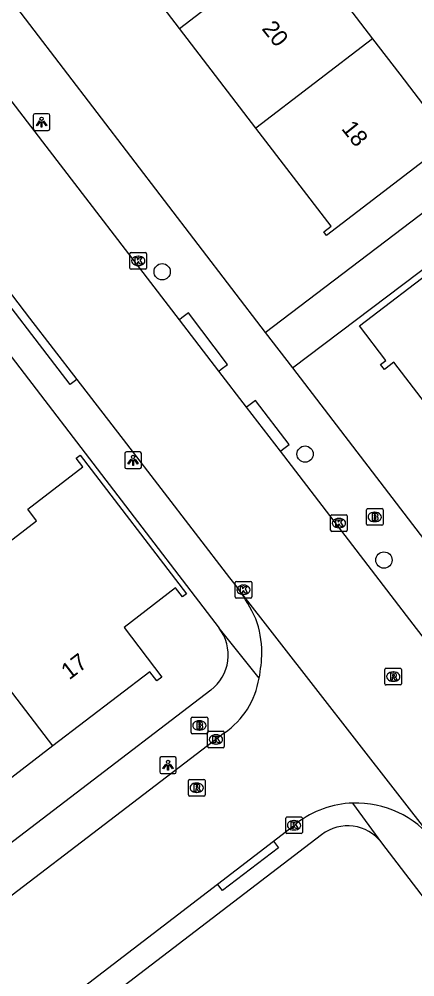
# Model space of a CAD drawing. Extents: x 159353 to 160616, y 385893 to 387321.
# Drawn here: x 160268.9 to 160292.6, y 386545.2 to 386602.6 of the extents above; entities that cross this region are included whole.
import ezdxf

# ---------------------------------------------------------------- set-up
doc = ezdxf.new("R2010")
doc.units = 0
for name, color, linetype in [('IMGEO_Boom', 7, 'Continuous'), ('IMGEO_Brandkraan', 7, 'Continuous'), ('IMGEO_Kolk', 7, 'Continuous'), ('IMGEO_Lichtpunt', 7, 'Continuous'), ('IMGEO_Pand', 7, 'Continuous'), ('IMGEO_Pand_nummerreeks', 7, 'Continuous'), ('IMGEO_Rijbaan_lokaal_open', 7, 'Continuous'), ('IMGEO_Rioolput', 7, 'Continuous'), ('IMGEO_Voetpad_open', 7, 'Continuous')]:
    doc.layers.add(name, color=color, linetype=linetype)

msp = doc.modelspace()

# ---------------------------------------------------------------- linework, layer by layer
at = {"layer": 'IMGEO_Boom'}
for centre in [(160277.453, 386587.443), (160286.03, 386576.509), (160290.761, 386570.155)]:
    msp.add_circle(centre, 0.489, dxfattribs=at)
at = {"layer": 'IMGEO_Brandkraan'}
for p, q in [((160289.707, 386572.313), (160289.707, 386573.165)), ((160289.782, 386573.239), (160290.634, 386573.239)), ((160290.195, 386573.019), (160290.22, 386573.019)), ((160290.708, 386573.165), (160290.708, 386572.313)), ((160290.218, 386572.459), (160290.193, 386572.459)), ((160290.634, 386572.239), (160289.782, 386572.239)), ((160279.185, 386559.812), (160279.185, 386560.664)), ((160279.26, 386560.738), (160280.112, 386560.738)), ((160279.673, 386560.518), (160279.698, 386560.518)), ((160280.186, 386560.664), (160280.186, 386559.812)), ((160279.696, 386559.958), (160279.671, 386559.958)), ((160280.112, 386559.738), (160279.26, 386559.738))]:
    msp.add_line(p, q, dxfattribs=at)
for points in [[(160289.707, 386572.313), (160289.707, 386573.165)], [(160289.782, 386573.239), (160290.634, 386573.239)], [(160290.708, 386573.165), (160290.708, 386572.313)], [(160290.055, 386572.939), (160290.055, 386572.539), (160290.268, 386572.539)], [(160290.286, 386572.939), (160290.055, 386572.939)], [(160290.234, 386572.858), (160290.18, 386572.858), (160290.18, 386572.782)], [(160290.18, 386572.782), (160290.233, 386572.782)], [(160290.242, 386572.706), (160290.18, 386572.706), (160290.18, 386572.625)], [(160290.18, 386572.625), (160290.242, 386572.625)], [(160290.634, 386572.239), (160289.782, 386572.239)], [(160279.185, 386559.812), (160279.185, 386560.664)], [(160279.26, 386560.738), (160280.112, 386560.738)], [(160279.533, 386560.438), (160279.533, 386560.038), (160279.746, 386560.038)], [(160279.764, 386560.438), (160279.533, 386560.438)], [(160279.712, 386560.357), (160279.658, 386560.357), (160279.658, 386560.281)], [(160280.186, 386560.664), (160280.186, 386559.812)], [(160279.658, 386560.281), (160279.711, 386560.281)], [(160279.72, 386560.205), (160279.658, 386560.205), (160279.658, 386560.124)], [(160279.658, 386560.124), (160279.72, 386560.124)], [(160280.112, 386559.738), (160279.26, 386559.738)]]:
    msp.add_lwpolyline(points, dxfattribs=at)
for centre, radius, start, end in [((160289.784, 386573.163), 0.0765, 91.55205, 178.44795), ((160289.784, 386573.163), 0.0765, 91.55205, 178.44795), ((160290.632, 386573.163), 0.0765, 1.55205, 88.44795), ((160290.632, 386573.163), 0.0765, 1.55205, 88.44795), ((160290.235, 386572.82), 0.0379, 267.82845, 90.93552), ((160290.243, 386572.665), 0.0404, 269.87594, 90.50774), ((160290.274, 386572.79), 0.251, 268.66757, 293.53466), ((160290.29, 386572.794), 0.145, 59.4692, 91.53667), ((160290.315, 386572.841), 0.0922, 285.51372, 58.15012), ((160290.32, 386572.649), 0.105, 301.31148, 78.98903), ((160289.784, 386572.315), 0.0765, 181.55205, 268.44795), ((160289.784, 386572.315), 0.0765, 181.55205, 268.44795), ((160290.632, 386572.315), 0.0765, 271.55205, 358.44795), ((160290.632, 386572.315), 0.0765, 271.55205, 358.44795), ((160279.262, 386560.662), 0.0765, 91.55205, 178.44795), ((160279.262, 386560.662), 0.0765, 91.55205, 178.44795), ((160279.713, 386560.319), 0.0379, 267.82845, 90.93552), ((160279.768, 386560.293), 0.145, 59.4692, 91.53667), ((160279.793, 386560.34), 0.0922, 285.51372, 58.15012), ((160280.11, 386560.662), 0.0765, 1.55205, 88.44795), ((160280.11, 386560.662), 0.0765, 1.55205, 88.44795), ((160279.262, 386559.814), 0.0765, 181.55205, 268.44795), ((160279.262, 386559.814), 0.0765, 181.55205, 268.44795), ((160279.721, 386560.164), 0.0404, 269.87594, 90.50774), ((160279.752, 386560.289), 0.251, 268.66757, 293.53466), ((160279.798, 386560.148), 0.105, 301.31148, 78.98903), ((160280.11, 386559.814), 0.0765, 271.55205, 358.44795), ((160280.11, 386559.814), 0.0765, 271.55205, 358.44795)]:
    msp.add_arc(centre, radius, start, end, dxfattribs=at)
for centre, major_axis, ratio, start_param, end_param in [((160290.194, 386572.739), (-0.387, 0.002), 0.722429, 4.712389, 7.853982), ((160290.219, 386572.739), (-0.39, 0.002), 0.717154, 1.570796, 4.712389), ((160279.672, 386560.238), (-0.387, 0.002), 0.722429, 4.712389, 7.853982), ((160279.697, 386560.238), (-0.39, 0.002), 0.717154, 1.570796, 4.712389)]:
    msp.add_ellipse(centre, major_axis=major_axis, ratio=ratio, start_param=start_param, end_param=end_param, dxfattribs=at)
at = {"layer": 'IMGEO_Kolk'}
for p, q in [((160275.52, 386587.669), (160275.52, 386588.521)), ((160275.595, 386588.595), (160276.447, 386588.595)), ((160276.521, 386588.521), (160276.521, 386587.669)), ((160276.008, 386588.375), (160276.033, 386588.375)), ((160276.447, 386587.595), (160275.595, 386587.595)), ((160276.031, 386587.815), (160276.006, 386587.815)), ((160287.562, 386571.947), (160287.562, 386572.799)), ((160287.637, 386572.873), (160288.489, 386572.873)), ((160288.05, 386572.653), (160288.075, 386572.653)), ((160288.563, 386572.799), (160288.563, 386571.947)), ((160288.489, 386571.873), (160287.637, 386571.873)), ((160288.073, 386572.093), (160288.048, 386572.093)), ((160281.832, 386567.95), (160281.832, 386568.802)), ((160281.907, 386568.876), (160282.759, 386568.876)), ((160282.32, 386568.656), (160282.345, 386568.656)), ((160282.833, 386568.802), (160282.833, 386567.95)), ((160282.759, 386567.876), (160281.907, 386567.876)), ((160282.343, 386568.096), (160282.318, 386568.096)), ((160280.181, 386558.974), (160280.181, 386559.826)), ((160280.256, 386559.9), (160281.108, 386559.9)), ((160281.182, 386559.826), (160281.182, 386558.974)), ((160280.669, 386559.68), (160280.694, 386559.68)), ((160281.108, 386558.9), (160280.256, 386558.9)), ((160280.692, 386559.12), (160280.667, 386559.12)), ((160284.865, 386553.822), (160284.865, 386554.674)), ((160284.94, 386554.748), (160285.792, 386554.748)), ((160285.866, 386554.674), (160285.866, 386553.822)), ((160285.353, 386554.528), (160285.378, 386554.528)), ((160285.792, 386553.748), (160284.94, 386553.748)), ((160285.376, 386553.968), (160285.351, 386553.968))]:
    msp.add_line(p, q, dxfattribs=at)
for points in [[(160275.52, 386587.669), (160275.52, 386588.521)], [(160275.595, 386588.595), (160276.447, 386588.595)], [(160276.521, 386588.521), (160276.521, 386587.669)], [(160275.841, 386588.295), (160275.964, 386588.295), (160275.964, 386588.144), (160276.094, 386588.295), (160276.258, 386588.295), (160276.112, 386588.144), (160276.265, 386587.895), (160276.113, 386587.895), (160276.028, 386588.059), (160275.964, 386587.992), (160275.964, 386587.895), (160275.841, 386587.895), (160275.841, 386588.295)], [(160276.447, 386587.595), (160275.595, 386587.595)], [(160287.562, 386571.947), (160287.562, 386572.799)], [(160287.637, 386572.873), (160288.489, 386572.873)], [(160287.883, 386572.573), (160288.006, 386572.573), (160288.006, 386572.422), (160288.136, 386572.573), (160288.3, 386572.573), (160288.154, 386572.422), (160288.307, 386572.173), (160288.155, 386572.173), (160288.07, 386572.337), (160288.006, 386572.27), (160288.006, 386572.173), (160287.883, 386572.173), (160287.883, 386572.573)], [(160288.563, 386572.799), (160288.563, 386571.947)], [(160288.489, 386571.873), (160287.637, 386571.873)], [(160281.832, 386567.95), (160281.832, 386568.802)], [(160281.907, 386568.876), (160282.759, 386568.876)], [(160282.153, 386568.576), (160282.276, 386568.576), (160282.276, 386568.425), (160282.406, 386568.576), (160282.57, 386568.576), (160282.424, 386568.425), (160282.577, 386568.176), (160282.425, 386568.176), (160282.34, 386568.34), (160282.276, 386568.273), (160282.276, 386568.176), (160282.153, 386568.176), (160282.153, 386568.576)], [(160282.833, 386568.802), (160282.833, 386567.95)], [(160282.759, 386567.876), (160281.907, 386567.876)], [(160280.181, 386558.974), (160280.181, 386559.826)], [(160280.256, 386559.9), (160281.108, 386559.9)], [(160281.182, 386559.826), (160281.182, 386558.974)], [(160280.502, 386559.6), (160280.625, 386559.6), (160280.625, 386559.449), (160280.755, 386559.6), (160280.919, 386559.6), (160280.773, 386559.449), (160280.926, 386559.2), (160280.774, 386559.2), (160280.689, 386559.364), (160280.625, 386559.297), (160280.625, 386559.2), (160280.502, 386559.2), (160280.502, 386559.6)], [(160281.108, 386558.9), (160280.256, 386558.9)], [(160284.865, 386553.822), (160284.865, 386554.674)], [(160284.94, 386554.748), (160285.792, 386554.748)], [(160285.866, 386554.674), (160285.866, 386553.822)], [(160285.186, 386554.448), (160285.309, 386554.448), (160285.309, 386554.297), (160285.439, 386554.448), (160285.603, 386554.448), (160285.457, 386554.297), (160285.61, 386554.048), (160285.458, 386554.048), (160285.373, 386554.212), (160285.309, 386554.145), (160285.309, 386554.048), (160285.186, 386554.048), (160285.186, 386554.448)], [(160285.792, 386553.748), (160284.94, 386553.748)]]:
    msp.add_lwpolyline(points, dxfattribs=at)
for centre, start, end in [((160275.597, 386588.519), 91.55205, 178.44795), ((160275.597, 386588.519), 91.55205, 178.44795), ((160276.445, 386588.519), 1.55205, 88.44795), ((160276.445, 386588.519), 1.55205, 88.44795), ((160275.597, 386587.671), 181.55205, 268.44795), ((160275.597, 386587.671), 181.55205, 268.44795), ((160276.445, 386587.671), 271.55205, 358.44795), ((160276.445, 386587.671), 271.55205, 358.44795), ((160287.639, 386572.797), 91.55205, 178.44795), ((160287.639, 386572.797), 91.55205, 178.44795), ((160288.487, 386572.797), 1.55205, 88.44795), ((160288.487, 386572.797), 1.55205, 88.44795), ((160287.639, 386571.949), 181.55205, 268.44795), ((160287.639, 386571.949), 181.55205, 268.44795), ((160288.487, 386571.949), 271.55205, 358.44795), ((160288.487, 386571.949), 271.55205, 358.44795), ((160281.909, 386568.8), 91.55205, 178.44795), ((160281.909, 386568.8), 91.55205, 178.44795), ((160282.757, 386568.8), 1.55205, 88.44795), ((160282.757, 386568.8), 1.55205, 88.44795), ((160281.909, 386567.952), 181.55205, 268.44795), ((160281.909, 386567.952), 181.55205, 268.44795), ((160282.757, 386567.952), 271.55205, 358.44795), ((160282.757, 386567.952), 271.55205, 358.44795), ((160280.258, 386559.824), 91.55205, 178.44795), ((160280.258, 386559.824), 91.55205, 178.44795), ((160281.106, 386559.824), 1.55205, 88.44795), ((160281.106, 386559.824), 1.55205, 88.44795), ((160280.258, 386558.976), 181.55205, 268.44795), ((160280.258, 386558.976), 181.55205, 268.44795), ((160281.106, 386558.976), 271.55205, 358.44795), ((160281.106, 386558.976), 271.55205, 358.44795), ((160284.942, 386554.672), 91.55205, 178.44795), ((160284.942, 386554.672), 91.55205, 178.44795), ((160285.79, 386554.672), 1.55205, 88.44795), ((160285.79, 386554.672), 1.55205, 88.44795), ((160284.942, 386553.824), 181.55205, 268.44795), ((160284.942, 386553.824), 181.55205, 268.44795), ((160285.79, 386553.824), 271.55205, 358.44795), ((160285.79, 386553.824), 271.55205, 358.44795)]:
    msp.add_arc(centre, 0.0765, start, end, dxfattribs=at)
for centre, major_axis, ratio, start_param, end_param in [((160276.007, 386588.095), (-0.387, 0.002), 0.722429, 4.712389, 7.853982), ((160276.032, 386588.095), (-0.39, 0.002), 0.717154, 1.570796, 4.712389), ((160288.049, 386572.373), (-0.387, 0.002), 0.722429, 4.712389, 7.853982), ((160288.074, 386572.373), (-0.39, 0.002), 0.717154, 1.570796, 4.712389), ((160282.319, 386568.376), (-0.387, 0.002), 0.722429, 4.712389, 7.853982), ((160282.344, 386568.376), (-0.39, 0.002), 0.717154, 1.570796, 4.712389), ((160280.668, 386559.4), (-0.387, 0.002), 0.722429, 4.712389, 7.853982), ((160280.693, 386559.4), (-0.39, 0.002), 0.717154, 1.570796, 4.712389), ((160285.352, 386554.248), (-0.387, 0.002), 0.722429, 4.712389, 7.853982), ((160285.377, 386554.248), (-0.39, 0.002), 0.717154, 1.570796, 4.712389)]:
    msp.add_ellipse(centre, major_axis=major_axis, ratio=ratio, start_param=start_param, end_param=end_param, dxfattribs=at)
at = {"layer": 'IMGEO_Lichtpunt'}
for p, q in [((160269.718, 386596.825), (160269.718, 386596.018)), ((160269.718, 386596.825), (160269.718, 386596.018)), ((160270.62, 386596.92), (160269.812, 386596.92)), ((160270.62, 386596.92), (160269.812, 386596.92)), ((160270.714, 386596.018), (160270.714, 386596.825)), ((160270.714, 386596.018), (160270.714, 386596.825)), ((160269.812, 386595.924), (160270.62, 386595.924)), ((160269.812, 386595.924), (160270.62, 386595.924)), ((160275.21, 386576.542), (160275.21, 386575.735)), ((160275.21, 386576.542), (160275.21, 386575.735)), ((160276.112, 386576.637), (160275.304, 386576.637)), ((160276.112, 386576.637), (160275.304, 386576.637)), ((160276.206, 386575.735), (160276.206, 386576.542)), ((160276.206, 386575.735), (160276.206, 386576.542)), ((160275.304, 386575.641), (160276.112, 386575.641)), ((160275.304, 386575.641), (160276.112, 386575.641)), ((160277.305, 386558.253), (160277.305, 386557.446)), ((160277.305, 386558.253), (160277.305, 386557.446)), ((160278.207, 386558.348), (160277.399, 386558.348)), ((160278.207, 386558.348), (160277.399, 386558.348)), ((160278.301, 386557.446), (160278.301, 386558.253)), ((160278.301, 386557.446), (160278.301, 386558.253)), ((160277.399, 386557.352), (160278.207, 386557.352)), ((160277.399, 386557.352), (160278.207, 386557.352))]:
    msp.add_line(p, q, dxfattribs=at)
for points in [[(160270.092, 386596.489), (160270.131, 386596.461), (160269.943, 386596.199), (160269.905, 386596.226), (160270.092, 386596.489)], [(160270.194, 386596.441), (160270.241, 386596.441), (160270.241, 386596.119), (160270.194, 386596.119), (160270.194, 386596.441)], [(160270.304, 386596.461), (160270.342, 386596.488), (160270.529, 386596.226), (160270.49, 386596.198), (160270.304, 386596.461)], [(160275.584, 386576.206), (160275.623, 386576.178), (160275.435, 386575.916), (160275.397, 386575.943), (160275.584, 386576.206)], [(160275.686, 386576.158), (160275.733, 386576.158), (160275.733, 386575.836), (160275.686, 386575.836), (160275.686, 386576.158)], [(160275.796, 386576.178), (160275.834, 386576.205), (160276.021, 386575.943), (160275.982, 386575.915), (160275.796, 386576.178)], [(160277.679, 386557.917), (160277.718, 386557.889), (160277.53, 386557.627), (160277.492, 386557.654), (160277.679, 386557.917)], [(160277.781, 386557.869), (160277.828, 386557.869), (160277.828, 386557.547), (160277.781, 386557.547), (160277.781, 386557.869)], [(160277.891, 386557.889), (160277.929, 386557.916), (160278.116, 386557.654), (160278.077, 386557.626), (160277.891, 386557.889)]]:
    msp.add_lwpolyline(points, dxfattribs=at)
for centre in [(160270.217, 386596.623), (160275.709, 386576.34), (160277.804, 386558.051)]:
    msp.add_circle(centre, 0.0994, dxfattribs=at)
for centre, start, end in [((160269.812, 386596.825), 90, 180), ((160269.812, 386596.825), 90, 180), ((160270.62, 386596.825), 0, 90), ((160270.62, 386596.825), 0, 90), ((160269.812, 386596.018), 180, 270), ((160269.812, 386596.018), 180, 270), ((160270.62, 386596.018), 270, 0), ((160270.62, 386596.018), 270, 360), ((160275.304, 386576.542), 90, 180), ((160275.304, 386576.542), 90, 180), ((160276.112, 386576.542), 0, 90), ((160276.112, 386576.542), 0, 90), ((160275.304, 386575.735), 180, 270), ((160275.304, 386575.735), 180, 270), ((160276.112, 386575.735), 270, 0), ((160276.112, 386575.735), 270, 360), ((160277.399, 386558.253), 90, 180), ((160277.399, 386558.253), 90, 180), ((160278.207, 386558.253), 0, 90), ((160278.207, 386558.253), 0, 90), ((160277.399, 386557.446), 180, 270), ((160277.399, 386557.446), 180, 270), ((160278.207, 386557.446), 270, 0), ((160278.207, 386557.446), 270, 360)]:
    msp.add_arc(centre, 0.0946, start, end, dxfattribs=at)
at = {"layer": 'IMGEO_Pand'}
for points in [[(160278.492, 386602.042), (160273.903, 386608.027)], [(160278.492, 386602.042), (160285.49, 386607.406)], [(160285.49, 386607.406), (160290.078, 386601.42)], [(160283.08, 386596.056), (160278.492, 386602.042)], [(160290.078, 386601.42), (160291.716, 386599.285), (160294.758, 386595.316), (160287.321, 386589.615), (160287.154, 386589.833), (160287.593, 386590.17), (160283.08, 386596.056)], [(160290.078, 386601.42), (160283.08, 386596.056)], [(160295.814, 386576.202), (160291.36, 386582.015), (160290.79, 386581.578), (160290.558, 386581.881), (160290.875, 386582.124), (160289.288, 386584.196), (160294.106, 386587.888), (160295.693, 386585.816), (160298.193, 386587.732), (160301.265, 386590.086), (160299.761, 386592.055)], [(160264.025, 386567.997), (160269.916, 386572.516), (160269.391, 386573.201), (160272.7, 386575.739), (160272.298, 386576.262), (160272.536, 386576.445), (160278.907, 386568.136), (160278.668, 386567.953), (160278.26, 386568.484), (160275.165, 386566.11), (160277.441, 386563.142), (160277.131, 386562.905), (160276.704, 386563.461), (160270.897, 386559.008)], [(160270.897, 386559.008), (160265.755, 386565.712), (160264.025, 386567.997)], [(160270.897, 386559.008), (160264.902, 386554.41)]]:
    msp.add_lwpolyline(points, dxfattribs=at)
at = {"layer": 'IMGEO_Rijbaan_lokaal_open'}
for points in [[(160278.489, 386584.572), (160269.832, 386595.845), (160254.118, 386616.329), (160247.946, 386624.346)], [(160266.737, 386588.269), (160269.497, 386584.655), (160272.336, 386580.985)], [(160280.858, 386581.487), (160278.489, 386584.572)], [(160282.52, 386579.323), (160280.858, 386581.487)], [(160272.336, 386580.985), (160275.322, 386577.124), (160281.487, 386569.095), (160282.036, 386568.415)], [(160284.547, 386576.684), (160282.52, 386579.323)], [(160307.414, 386546.975), (160292.308, 386566.578), (160284.547, 386576.684)], [(160293.769, 386553.289), (160293.78, 386553.335), (160282.036, 386568.415)], [(160281.2, 386559.794), (160260.866, 386544.288), (160224.287, 386516.164), (160222.514, 386514.806), (160222.305, 386514.668)], [(160284.129, 386553.302), (160285.532, 386554.377)], [(160280.768, 386550.728), (160284.129, 386553.302)], [(160266.166, 386539.543), (160280.768, 386550.728)]]:
    msp.add_lwpolyline(points, dxfattribs=at)
for centre, radius, start, end in [((160273.53, 386562.282), 10.486, 24.55587, 35.79229), ((160277.288, 386564.523), 6.156, 0.83298, 20.11962), ((160273.353, 386564.972), 10.097, 349.15195, 357.95537), ((160278.352, 386563.883), 4.983, 304.85188, 350.62972), ((160289.105, 386549.706), 5.881, 92.02378, 127.4111), ((160289.105, 386549.703), 5.883, 37.55104, 92.02179)]:
    msp.add_arc(centre, radius, start, end, dxfattribs=at)
at = {"layer": 'IMGEO_Rioolput'}
for p, q in [((160290.821, 386562.737), (160290.821, 386563.589)), ((160290.896, 386563.663), (160291.748, 386563.663)), ((160291.309, 386563.443), (160291.334, 386563.443)), ((160291.822, 386563.589), (160291.822, 386562.737)), ((160291.748, 386562.663), (160290.896, 386562.663)), ((160291.332, 386562.883), (160291.307, 386562.883)), ((160279.026, 386556.077), (160279.026, 386556.929)), ((160279.101, 386557.003), (160279.953, 386557.003)), ((160280.027, 386556.929), (160280.027, 386556.077)), ((160279.514, 386556.783), (160279.539, 386556.783)), ((160279.953, 386556.003), (160279.101, 386556.003)), ((160279.537, 386556.223), (160279.512, 386556.223))]:
    msp.add_line(p, q, dxfattribs=at)
for points in [[(160290.821, 386562.737), (160290.821, 386563.589)], [(160290.896, 386563.663), (160291.748, 386563.663)], [(160291.41, 386563.361), (160291.158, 386563.363), (160291.158, 386562.963)], [(160291.336, 386563.282), (160291.282, 386563.282), (160291.282, 386563.201)], [(160291.822, 386563.589), (160291.822, 386562.737)], [(160291.748, 386562.663), (160290.896, 386562.663)], [(160291.158, 386562.963), (160291.282, 386562.963), (160291.282, 386563.125), (160291.293, 386563.125)], [(160291.282, 386563.201), (160291.334, 386563.201)], [(160291.34, 386563.096), (160291.411, 386562.963), (160291.551, 386562.963), (160291.486, 386563.089)], [(160279.026, 386556.077), (160279.026, 386556.929)], [(160279.101, 386557.003), (160279.953, 386557.003)], [(160280.027, 386556.929), (160280.027, 386556.077)], [(160279.615, 386556.701), (160279.363, 386556.703), (160279.363, 386556.303)], [(160279.363, 386556.303), (160279.487, 386556.303), (160279.487, 386556.465), (160279.498, 386556.465)], [(160279.541, 386556.622), (160279.487, 386556.622), (160279.487, 386556.541)], [(160279.487, 386556.541), (160279.539, 386556.541)], [(160279.545, 386556.436), (160279.616, 386556.303), (160279.756, 386556.303), (160279.691, 386556.429)], [(160279.953, 386556.003), (160279.101, 386556.003)]]:
    msp.add_lwpolyline(points, dxfattribs=at)
for centre, radius, start, end in [((160290.898, 386563.587), 0.0765, 91.55205, 178.44795), ((160290.898, 386563.587), 0.0765, 91.55205, 178.44795), ((160291.342, 386563.186), 0.0964, 77.00612, 93.18647), ((160291.356, 386563.243), 0.0378, 276.66336, 79.67722), ((160291.409, 386563.251), 0.109, 350.36119, 89.41601), ((160291.407, 386563.251), 0.112, 277.58423, 350.98172), ((160291.746, 386563.587), 0.0765, 1.55205, 88.44795), ((160291.746, 386563.587), 0.0765, 1.55205, 88.44795), ((160290.898, 386562.739), 0.0765, 181.55205, 268.44795), ((160290.898, 386562.739), 0.0765, 181.55205, 268.44795), ((160291.292, 386563.072), 0.0533, 26.02933, 88.69889), ((160291.318, 386563.39), 0.19, 274.7715, 282.96867), ((160291.391, 386563.036), 0.108, 29.51342, 73.79051), ((160291.746, 386562.739), 0.0765, 271.55205, 358.44795), ((160291.746, 386562.739), 0.0765, 271.55205, 358.44795), ((160279.103, 386556.927), 0.0765, 91.55205, 178.44795), ((160279.103, 386556.927), 0.0765, 91.55205, 178.44795), ((160279.951, 386556.927), 0.0765, 1.55205, 88.44795), ((160279.951, 386556.927), 0.0765, 1.55205, 88.44795), ((160279.497, 386556.412), 0.0533, 26.02933, 88.69889), ((160279.523, 386556.73), 0.19, 274.7715, 282.96867), ((160279.547, 386556.526), 0.0964, 77.00612, 93.18647), ((160279.561, 386556.583), 0.0378, 276.66336, 79.67722), ((160279.614, 386556.591), 0.109, 350.36119, 89.41601), ((160279.612, 386556.591), 0.112, 277.58423, 350.98172), ((160279.596, 386556.376), 0.108, 29.51342, 73.79051), ((160279.103, 386556.079), 0.0765, 181.55205, 268.44795), ((160279.103, 386556.079), 0.0765, 181.55205, 268.44795), ((160279.951, 386556.079), 0.0765, 271.55205, 358.44795), ((160279.951, 386556.079), 0.0765, 271.55205, 358.44795)]:
    msp.add_arc(centre, radius, start, end, dxfattribs=at)
for centre, major_axis, ratio, start_param, end_param in [((160291.308, 386563.163), (-0.387, 0.002), 0.722429, 4.712389, 7.853982), ((160291.333, 386563.163), (-0.39, 0.002), 0.717154, 1.570796, 4.712389), ((160279.513, 386556.503), (-0.387, 0.002), 0.722429, 4.712389, 7.853982), ((160279.538, 386556.503), (-0.39, 0.002), 0.717154, 1.570796, 4.712389)]:
    msp.add_ellipse(centre, major_axis=major_axis, ratio=ratio, start_param=start_param, end_param=end_param, dxfattribs=at)
at = {"layer": 'IMGEO_Voetpad_open'}
for points in [[(160231.086, 386652.432), (160283.64, 386583.809)], [(160283.64, 386583.809), (160299.606, 386595.938)], [(160285.267, 386581.678), (160299.488, 386592.413), (160299.761, 386592.055)], [(160272.336, 386580.985), (160271.94, 386580.681), (160266.337, 386587.962), (160266.737, 386588.269)], [(160280.858, 386581.487), (160280.998, 386581.595), (160281.383, 386581.889), (160279.025, 386584.982), (160278.633, 386584.682), (160278.489, 386584.572)], [(160283.64, 386583.809), (160285.267, 386581.678)], [(160268.192, 386582.619), (160280.874, 386566.065)], [(160285.267, 386581.678), (160327.174, 386527.009)], [(160284.547, 386576.684), (160284.68, 386576.786), (160285.078, 386577.09), (160283.056, 386579.733), (160282.657, 386579.428), (160282.52, 386579.323)], [(160283.269, 386563.072), (160280.874, 386566.065)], [(160280.38, 386562.359), (160246.671, 386536.612)], [(160290.629, 386553.206), (160288.897, 386555.583)], [(160287.021, 386553.687), (160228.049, 386508.603)], [(160284.129, 386553.302), (160284.433, 386552.906), (160281.072, 386550.332), (160280.768, 386550.728)], [(160334.493, 386495.986), (160331.416, 386500), (160290.629, 386553.206)]]:
    msp.add_lwpolyline(points, dxfattribs=at)
for centre, radius, start, end in [((160278.775, 386564.459), 2.643, 307.38556, 37.42921), ((160288.584, 386551.64), 2.575, 37.44318, 127.36962)]:
    msp.add_arc(centre, radius, start, end, dxfattribs=at)

# ---------------------------------------------------------------- texts
at = {"layer": 'IMGEO_Pand_nummerreeks'}
for s, rotation, p in [('20', 308.56439, (160283.393, 386602.009)), ('18', 308.56439, (160288.17, 386596.017)), ('17', 37.48304, (160271.876, 386562.934))]:
    msp.add_text(s, height=1, rotation=rotation, dxfattribs=at).set_placement(p)

doc.saveas('drawing.dxf')
